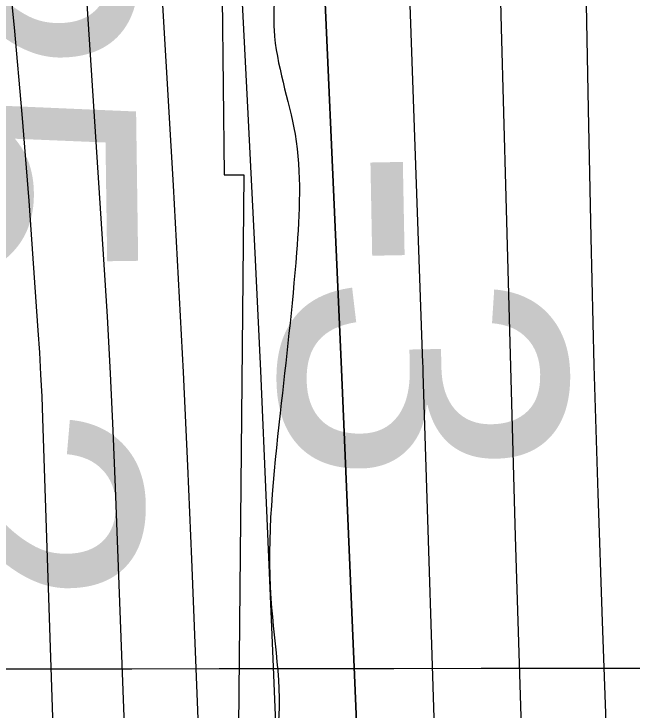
# Model space of a CAD drawing. Extents: x 3313447 to 3351316, y 703786 to 729172.
# Drawn here: x 3322600.3 to 3322745.4, y 721285.1 to 721448.5 of the extents above; entities that cross this region are included whole.
import ezdxf

# ---------------------------------------------------------------- set-up
doc = ezdxf.new("R2010")
doc.units = 0
for name, color, linetype in [('V-GRID-MAJR', 7, 'Continuous'), ('V-RIVR-EDGE', 7, 'Continuous'), ('V-RIVR-RANG', 7, 'Continuous'), ('V-RRAP-RVMT', 7, 'Continuous'), ('V-TOPO-DPTH', 7, 'Continuous'), ('V-TOPO-MINR', 7, 'Continuous'), ('V-TOPO-WATR', 7, 'Continuous')]:
    doc.layers.add(name, color=color, linetype=linetype)

msp = doc.modelspace()

# ---------------------------------------------------------------- linework, layer by layer
at = {"layer": 'V-GRID-MAJR'}
msp.add_spline([(3317583.083, 721289.311), (3322833.044, 721295.0380000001), (3328083.005, 721301.528), (3333332.965, 721308.783), (3338582.924, 721316.8), (3343832.882, 721325.582), (3349082.838, 721335.127), (3349082.839, 721335.127)], degree=3, dxfattribs=at)
at = {"layer": 'V-RIVR-EDGE'}
msp.add_spline([(3322520.0686590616, 724639.4615269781), (3322521.69276365, 724625.7795372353), (3322523.7518476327, 724620.3861530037), (3322522.075473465, 724612.9295852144), (3322520.4031988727, 724607.130943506), (3322520.8043567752, 724601.7416588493), (3322525.340080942, 724592.1973100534), (3322524.5039436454, 724589.2979891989), (3322521.181942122, 724586.8192992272), (3322517.444434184, 724583.9271526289), (3322516.600097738, 724577.7119796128), (3322516.153844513, 724564.8640773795), (3322516.942836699, 724548.6972483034), (3322516.9243886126, 724541.2365809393), (3322517.3224718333, 724534.6038517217), (3322514.4077775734, 724529.2227662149), (3322514.3985535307, 724525.4924325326), (3322517.712355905, 724524.6552703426), (3322520.1705480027, 724513.0436384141), (3322520.135701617, 724498.9512667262), (3322520.9472414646, 724491.903031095), (3322522.987877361, 724479.0489794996), (3322527.1009208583, 724466.1898034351), (3322527.066074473, 724452.0974317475), (3322525.786758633, 724437.5936532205), (3322522.4493837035, 724428.8977404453), (3322522.0246532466, 724424.7539501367), (3322523.2486248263, 724416.8757265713), (3322522.7746994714, 724392.8368232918), (3322524.8112357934, 724378.3248456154), (3322530.583230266, 724365.8760514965), (3322530.5729813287, 724361.7312362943), (3322528.4882750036, 724356.76258252), (3322528.0625196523, 724352.2043106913), (3322529.2413959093, 724326.0889002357), (3322528.807441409, 724318.214776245), (3322525.4885145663, 724316.979530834), (3322523.4120073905, 724315.3267292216), (3322522.9883018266, 724311.5974204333), (3322525.0197136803, 724295.0130351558), (3322526.6325444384, 724276.7717486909), (3322526.6038474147, 724265.1662661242), (3322522.8560905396, 724258.1293043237), (3322521.6013721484, 724253.5730822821), (3322521.5839489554, 724246.5268964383), (3322523.648157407, 724243.2059198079), (3322526.964009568, 724243.1977206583), (3322526.9506859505, 724237.8094608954), (3322526.9014910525, 724217.9143479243), (3322526.8625450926, 724202.1640501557), (3322530.1066546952, 724173.1421445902), (3322532.5300004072, 724147.438140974), (3322530.839277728, 724134.1788319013), (3322530.81775496, 724125.4747199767), (3322530.7972570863, 724117.185089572), (3322538.227177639, 724104.7321958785), (3322539.0335930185, 724095.6115526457), (3322534.875454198, 724090.2335418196), (3322526.9890314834, 724085.6937180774), (3322523.2504986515, 724082.3870899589), (3322519.929522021, 724080.3228815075), (3322519.0821108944, 724072.8642639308), (3322518.6532808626, 724067.0625475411), (3322519.888526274, 724063.7436206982), (3322523.2043784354, 724063.7354215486), (3322531.492983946, 724063.3004421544), (3322533.1488602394, 724062.4673795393), (3322533.5510430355, 724057.4925764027), (3322533.9501511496, 724051.2743287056), (3322537.670235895, 724047.1202894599), (3322543.458628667, 724041.303199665), (3322543.450429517, 724037.9873475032), (3322540.544959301, 724036.3365956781), (3322538.0508959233, 724033.4413743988), (3322537.610792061, 724023.0803612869), (3322539.6606520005, 724013.9566433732), (3322544.179977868, 723997.7805902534), (3322542.4974543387, 723987.837133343), (3322542.0594002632, 723978.3050832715), (3322546.176543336, 723967.1038332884), (3322549.461648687, 723954.6611885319), (3322549.0174452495, 723942.6422493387), (3322548.1577353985, 723930.2098535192), (3322546.0535560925, 723917.3660508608), (3322546.4383156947, 723905.3450618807), (3322548.9067567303, 723897.8782451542), (3322546.398344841, 723889.1802825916), (3322545.9664401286, 723882.1351216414), (3322545.5222366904, 723870.1161824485), (3322546.316353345, 723856.0217609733), (3322549.9933925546, 723834.4594978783), (3322553.669406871, 723812.4827532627), (3322554.8718556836, 723795.9004177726), (3322553.5669175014, 723771.0346012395), (3322553.5423200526, 723761.0870447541), (3322555.570657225, 723743.259214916), (3322560.4983152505, 723724.5952477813), (3322564.610333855, 723711.3215901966), (3322564.6011098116, 723707.5912565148), (3322562.111146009, 723706.3539613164), (3322559.208750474, 723705.946654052), (3322557.9499325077, 723699.7325059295), (3322555.029088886, 723691.8645313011), (3322552.949507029, 723688.9682851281), (3322549.2099493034, 723685.2471754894), (3322548.782144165, 723679.8599406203), (3322549.1894514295, 723676.9575450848), (3322551.2239379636, 723661.6166043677), (3322551.2106143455, 723656.2283446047), (3322552.858291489, 723652.0794298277), (3322557.831044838, 723651.6526495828), (3322561.5552291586, 723649.1565364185), (3322562.3677938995, 723642.5227823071), (3322565.240467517, 723630.9101254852), (3322565.612928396, 723613.9153582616), (3322561.4496651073, 723606.4649398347), (3322552.723005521, 723597.3678691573), (3322552.7178810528, 723595.295461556), (3322559.321913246, 723584.0880622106), (3322563.040973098, 723579.5195414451), (3322563.0327739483, 723576.2036892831), (3322557.60146865, 723558.8087890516), (3322554.2712679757, 723553.014246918), (3322552.18656165, 723548.0455931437), (3322550.0967308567, 723541.0045317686), (3322553.3992594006, 723535.608072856), (3322556.26680855, 723521.9230084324), (3322562.4286870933, 723499.5256329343), (3322565.7127675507, 723486.6685066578), (3322564.8838045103, 723486.6705564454), (3322560.340906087, 723493.3135345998), (3322556.6341449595, 723502.8558336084), (3322548.777444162, 723510.3359739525), (3322546.292604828, 723511.1710863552), (3322543.797516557, 723507.8613835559), (3322543.780093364, 723500.8151977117), (3322543.7657448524, 723495.0124564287), (3322547.0703231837, 723490.4449605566), (3322548.7180003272, 723486.2960457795), (3322551.9877322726, 723467.6361782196), (3322553.6251604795, 723459.3424482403), (3322556.938962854, 723458.5052860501), (3322560.6692965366, 723458.4960620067), (3322561.094026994, 723462.6398523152), (3322561.5177325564, 723466.3691611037), (3322564.8346096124, 723466.7754434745), (3322567.317399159, 723465.1113680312), (3322572.2614554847, 723453.07910522), (3322573.9081077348, 723448.5157089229), (3322572.245057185, 723446.4474008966), (3322570.5820066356, 723444.37909287), (3322570.5748323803, 723441.4777222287), (3322574.3000415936, 723439.3960905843), (3322578.440757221, 723437.7279155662), (3322578.4387074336, 723436.8989525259), (3322576.358100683, 723433.5882248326), (3322571.776256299, 723424.4809052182), (3322572.1856133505, 723422.4074727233), (3322575.0798097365, 723419.498927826), (3322579.6309073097, 723416.1718018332), (3322582.9447096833, 723415.3346396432), (3322584.5882872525, 723409.5277987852), (3322584.5770134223, 723404.9685020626), (3322583.728577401, 723397.0954029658), (3322583.30282205, 723392.5371311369), (3322584.112312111, 723384.6599324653), (3322589.4708499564, 723372.6266447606), (3322593.1673621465, 723358.9395305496), (3322594.3667362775, 723341.1137504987), (3322595.581483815, 723329.5051932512), (3322593.0884453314, 723327.0244534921), (3322593.0658976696, 723317.9058600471), (3322594.26219712, 723298.8366354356), (3322593.823118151, 723288.890103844), (3322592.994155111, 723288.8921536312), (3322590.079460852, 723283.5110681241), (3322587.976306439, 723271.0817469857), (3322584.214201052, 723258.2420439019), (3322584.609209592, 723250.3658701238), (3322586.2322892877, 723236.2693988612), (3322590.3135610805, 723210.5612956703), (3322589.862183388, 723195.6409858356), (3322591.497561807, 723186.5182928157), (3322592.7266578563, 723180.7124768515), (3322597.2767305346, 723176.9708693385), (3322601.827828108, 723173.6437433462), (3322601.407197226, 723171.1578791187), (3322593.9475547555, 723171.5908087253), (3322591.452466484, 723168.2811059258), (3322591.0195368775, 723160.8214634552), (3322593.0786208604, 723155.4280792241), (3322591.822877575, 723150.457375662), (3322588.904083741, 723143.4183640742), (3322589.717673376, 723137.1990914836), (3322590.5251136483, 723128.4929297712), (3322595.4640455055, 723114.3882593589), (3322594.6258584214, 723110.6599754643), (3322590.871952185, 723101.1361245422), (3322584.222824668, 723094.1063369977), (3322582.966056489, 723088.7211519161), (3322582.95785734, 723085.4052997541), (3322586.676917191, 723080.8367789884), (3322590.8217323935, 723080.8265300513), (3322597.459586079, 723083.2970208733), (3322603.694232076, 723090.3278333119), (3322604.5344689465, 723094.885080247), (3322606.6089263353, 723095.708918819), (3322607.8492962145, 723094.4623995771), (3322609.884807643, 723079.5359403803), (3322613.154539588, 723060.8760728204), (3322612.2876554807, 723045.5423063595), (3322611.867024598, 723043.0564421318), (3322608.1346411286, 723042.2367031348), (3322606.0222626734, 723026.0770483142), (3322602.6582405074, 723006.6046160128), (3322599.7373968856, 722998.7366413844), (3322597.2464081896, 722997.0848646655), (3322596.8268022, 722995.0134819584), (3322597.2054124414, 722980.5056038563), (3322598.0210518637, 722975.1152943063), (3322598.41503551, 722966.824639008), (3322596.321105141, 722958.1256515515), (3322592.580522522, 722953.9900603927), (3322583.445530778, 722947.3809037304), (3322575.9756393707, 722943.6690181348), (3322575.555008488, 722941.1831539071), (3322578.0306237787, 722936.6177078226), (3322580.100981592, 722935.7836203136), (3322585.4892413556, 722935.7702966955), (3322589.2175252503, 722934.9321096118), (3322593.7583738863, 722927.460168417), (3322592.4831576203, 722914.6143159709), (3322595.7990097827, 722914.6061168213), (3322597.8744920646, 722915.8444369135), (3322599.9694473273, 722924.95790589), (3322601.2180163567, 722927.0272388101), (3322602.045954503, 722926.6107075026), (3322604.0865904, 722913.7566559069), (3322604.490822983, 722909.610815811), (3322609.456402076, 722906.2826649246), (3322611.920743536, 722897.1579221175), (3322611.069232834, 722888.0413784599), (3322606.073931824, 722879.3495652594), (3322603.159237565, 722873.9684797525), (3322603.144889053, 722868.1657384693), (3322605.192699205, 722858.2130575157), (3322605.1476038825, 722839.9758706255), (3322604.30429233, 722834.1751791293), (3322605.9591437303, 722832.9276349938), (3322609.2411743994, 722819.241545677), (3322614.1667826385, 722799.7486155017), (3322614.937326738, 722776.1211190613), (3322614.053019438, 722753.7411667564), (3322611.5200100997, 722735.0956477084), (3322608.1805853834, 722725.5707718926), (3322608.172386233, 722722.2549197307), (3322613.5380983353, 722713.1230026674), (3322617.2561332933, 722708.1400003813), (3322619.3090679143, 722700.2597270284), (3322620.115483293, 722691.1390837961), (3322621.328181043, 722678.701563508), (3322624.5968880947, 722659.6272144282), (3322629.0946911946, 722634.7470493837), (3322630.7064970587, 722616.0912813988), (3322635.236071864, 722604.0600434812), (3322639.3552647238, 722593.6877565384), (3322639.736949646, 722580.4233229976), (3322640.1360577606, 722574.2050753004), (3322638.0626252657, 722573.7957182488), (3322635.1622795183, 722574.2173740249), (3322630.2038746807, 722580.4468955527), (3322622.3563979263, 722591.6573695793), (3322620.699496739, 722592.075950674), (3322618.2115827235, 722591.6676185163), (3322620.257343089, 722580.8859745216), (3322619.004674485, 722577.1587155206), (3322615.6857476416, 722575.9234701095), (3322614.42795457, 722570.1238035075), (3322614.836286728, 722567.6358894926), (3322618.9811019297, 722567.6256405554), (3322625.6025573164, 722563.4644270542), (3322629.321617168, 722558.8959062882), (3322629.712526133, 722549.3618064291), (3322631.356103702, 722543.5549655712), (3322636.3268072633, 722542.2992222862), (3322641.310834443, 722546.4317387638), (3322643.7915742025, 722543.9387002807), (3322642.955436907, 722541.0393794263), (3322647.036708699, 722515.3312762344), (3322644.1220144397, 722509.9501907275), (3322642.042432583, 722507.0539445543), (3322642.41181878, 722488.8157327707), (3322645.2465713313, 722461.8672596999), (3322648.9215607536, 722439.4760335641), (3322653.046902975, 722431.5906357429), (3322657.568278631, 722416.2435456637), (3322658.364445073, 722402.9780872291), (3322655.839634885, 722387.648420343), (3322656.650149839, 722380.1857031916), (3322657.8761712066, 722373.1364426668), (3322658.266055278, 722363.1878612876), (3322657.8413248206, 722359.0440709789), (3322652.435641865, 722352.0112087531), (3322651.1798985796, 722347.0405051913), (3322651.573882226, 722338.7498498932), (3322651.5615835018, 722333.7760716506), (3322652.7906795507, 722327.9702556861), (3322655.2642450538, 722322.575846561), (3322659.819442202, 722320.9066466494), (3322662.7126136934, 722317.5836202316), (3322658.55344998, 722311.7911278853), (3322651.061010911, 722298.960648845), (3322645.629705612, 722281.5657486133), (3322636.025912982, 722252.9900962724), (3322635.9972159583, 722241.3846137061), (3322635.973643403, 722231.8515387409), (3322641.7476876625, 722220.231707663), (3322648.7774752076, 722213.5825801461), (3322657.4692884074, 722208.587279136), (3322665.336238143, 722205.2519539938), (3322666.567383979, 722200.2751010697), (3322664.494976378, 722200.2802255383), (3322658.2808282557, 722201.5390435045), (3322654.1288387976, 722198.6479217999), (3322649.1386622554, 722192.0285162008), (3322648.296375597, 722186.642306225), (3322647.866520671, 722180.4261083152), (3322651.158800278, 722170.8848342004), (3322651.9672654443, 722162.5931540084), (3322655.6709518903, 722151.8074104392), (3322662.69663986, 722143.5003568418), (3322662.684341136, 722138.5265785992), (3322665.1630311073, 722135.2045770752), (3322671.3669302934, 722129.8009439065), (3322669.672108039, 722114.8837087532), (3322668.806248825, 722099.9644238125), (3322670.4395774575, 722090.0127677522), (3322674.572093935, 722085.0287405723), (3322675.7991401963, 722078.3939615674), (3322673.302002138, 722074.2552957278), (3322657.9385137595, 722063.1022157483), (3322653.372042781, 722060.2121189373), (3322650.457348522, 722054.8310334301), (3322646.71881569, 722051.5244053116), (3322642.15746918, 722050.7067161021), (3322635.939221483, 722050.3076079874), (3322633.4461829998, 722047.8268682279), (3322633.0214525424, 722043.6830779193), (3322633.0091538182, 722038.7092996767), (3322630.5027917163, 722030.8403001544), (3322629.240899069, 722023.3827074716), (3322629.2163016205, 722013.4351509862), (3322632.514730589, 722006.3807659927), (3322637.0617285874, 722001.395713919), (3322642.857295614, 721998.4799947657), (3322642.84499689, 721993.506216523), (3322642.002710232, 721988.1200065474), (3322639.0787919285, 721979.0085873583), (3322636.992035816, 721973.2109705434), (3322634.903229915, 721966.5843906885), (3322635.2900393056, 721955.3923647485), (3322637.7584803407, 721947.9255480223), (3322644.796467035, 721944.5922726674), (3322645.1955751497, 721938.3740249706), (3322647.2280118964, 721922.2041212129), (3322646.8012316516, 721917.2313678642), (3322645.544463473, 721911.846182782), (3322647.988307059, 721894.4318095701), (3322654.5595426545, 721869.9610015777), (3322656.1385519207, 721838.0418249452), (3322656.075008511, 721812.343970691), (3322657.687839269, 721794.1026842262), (3322660.1255334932, 721774.2014218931), (3322666.337631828, 721772.1136408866), (3322668.815296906, 721768.3771578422), (3322668.809147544, 721765.8902687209), (3322666.7234163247, 721760.5071334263), (3322665.8842043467, 721756.3643680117), (3322665.87395541, 721752.2195528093), (3322668.349570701, 721747.6541067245), (3322672.8986184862, 721743.4980176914), (3322673.7214321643, 721741.0090787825), (3322673.699909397, 721732.3049668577), (3322666.2074703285, 721719.4744878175), (3322663.2794524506, 721708.7051425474), (3322662.405394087, 721690.4700054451), (3322659.4763513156, 721679.2861786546), (3322656.9546158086, 721665.1999563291), (3322658.146815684, 721644.4728056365), (3322659.732999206, 721615.4549996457), (3322660.8811286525, 721576.9051435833), (3322661.2484650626, 721557.8379687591), (3322660.8186101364, 721551.6217708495), (3322658.7339038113, 721546.653117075), (3322660.3211122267, 721518.0497926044), (3322660.2719173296, 721498.1546796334), (3322661.8314536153, 721458.3603541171), (3322661.383150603, 721444.683488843), (3322666.296460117, 721420.2167804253), (3322666.64227376, 721392.4454936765), (3322662.8186747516, 721354.7368993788), (3322660.6386533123, 721311.2214642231), (3322661.7990814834, 721277.6453864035), (3322659.285545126, 721266.8750162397), (3322654.663729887, 721241.6029173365), (3322650.079835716, 721231.666634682), (3322646.7434856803, 721223.3852034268), (3322646.7004401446, 721205.9769795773), (3322649.0940639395, 721168.2530118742), (3322653.110767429, 721116.4325729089), (3322655.09708396, 721081.6110007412), (3322660.0144930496, 721058.8022184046), (3322660.385929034, 721041.392969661), (3322661.157498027, 721018.179954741), (3322662.765204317, 720997.866260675), (3322665.987791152, 720960.1402431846)], degree=3, dxfattribs=at)
at = {"layer": 'V-RRAP-RVMT'}
for p, q in [((3322647.858000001, 721559.0579999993), (3322649.683000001, 721410.6669999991)), ((3322649.6830000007, 721410.6669999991), (3322654.264000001, 721410.670999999)), ((3322654.264000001, 721410.670999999), (3322652.920000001, 721273.429999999))]:
    msp.add_line(p, q, dxfattribs=at)
at = {"layer": 'V-TOPO-DPTH'}
for points in [[(3322621.687582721, 721679.7588929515), (3322637.6706061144, 721408.1996163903), (3322638.8973141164, 721386.2866436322), (3322640.0402548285, 721364.3695432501), (3322641.0575446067, 721342.4462514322), (3322641.991067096, 721320.5188319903), (3322658.031877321, 720916.4917624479), (3322660.6441606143, 720846.5476325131), (3322663.03718495, 720776.5965177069), (3322665.1013208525, 720706.6349255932), (3322666.946197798, 720636.6663486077), (3322669.771734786, 720519.0093953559)], [(3322710.15085693, 721617.9797380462), (3322711.885145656, 721554.8954319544), (3322713.538654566, 721491.8088274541), (3322714.7149077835, 721445.2228817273), (3322715.752999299, 721405.4284598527), (3322716.8354833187, 721365.6352827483), (3322717.9845560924, 721325.8439727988), (3322719.1780213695, 721286.05390762), (3322736.267712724, 720731.7612587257), (3322737.4798834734, 720692.5590255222), (3322738.696724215, 720653.3569376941), (3322739.9205699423, 720614.1550679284), (3322741.1490856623, 720574.9533435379), (3322743.4750059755, 720500.9448325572)], [(3322710.15085693, 721617.9797380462), (3322711.885145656, 721554.8954319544), (3322713.538654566, 721491.8088274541), (3322714.7149077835, 721445.2228817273), (3322715.752999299, 721405.4284598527), (3322716.8354833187, 721365.6352827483), (3322717.9845560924, 721325.8439727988), (3322719.1780213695, 721286.05390762), (3322736.267712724, 720731.7612587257), (3322737.4798834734, 720692.5590255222), (3322738.696724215, 720653.3569376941), (3322739.9205699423, 720614.1550679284), (3322741.1490856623, 720574.9533435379), (3322743.4750059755, 720500.9448325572)], [(3322703.513955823, 720553.8029404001), (3322688.2921879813, 721070.1469572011), (3322686.757124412, 721119.2975319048), (3322685.107370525, 721168.4440556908), (3322683.285581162, 721217.5845031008), (3322681.3491014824, 721266.7208995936), (3322680.633670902, 721284.1011267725), (3322678.9402073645, 721324.5431229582), (3322677.2085053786, 721364.9834545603), (3322675.41944572, 721405.4212892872), (3322673.592147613, 721445.8574594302), (3322672.4811107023, 721470.0628717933), (3322670.105648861, 721522.6020710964), (3322667.778231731, 721575.1433656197)], [(3322703.513955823, 720553.8029404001), (3322688.2921879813, 721070.1469572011), (3322686.757124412, 721119.2975319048), (3322685.107370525, 721168.4440556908), (3322683.285581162, 721217.5845031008), (3322681.3491014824, 721266.7208995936), (3322680.633670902, 721284.1011267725), (3322678.9402073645, 721324.5431229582), (3322677.2085053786, 721364.9834545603), (3322675.41944572, 721405.4212892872), (3322673.592147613, 721445.8574594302), (3322672.4811107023, 721470.0628717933), (3322670.105648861, 721522.6020710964), (3322667.778231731, 721575.1433656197)]]:
    msp.add_lwpolyline(points, dxfattribs=at)
at = {"layer": 'V-TOPO-MINR'}
for points in [[(3322618.685930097, 723317.4235768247), (3322623.103429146, 723215.1666894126), (3322627.582464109, 723112.9124789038), (3322632.102523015, 723010.6600529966), (3322642.3082190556, 722781.3515023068), (3322643.0928914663, 722763.4370490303), (3322643.8607485, 722745.5218868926), (3322644.603382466, 722727.6056614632), (3322645.329201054, 722709.6887271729), (3322654.9379414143, 722468.2941827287), (3322658.790035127, 722371.2457304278), (3322662.6275754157, 722274.1967042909), (3322666.443285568, 722177.1468173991), (3322670.2444422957, 722080.0963566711), (3322675.7730355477, 721938.5341688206), (3322676.784694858, 721912.263839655), (3322677.7773065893, 721885.9928011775), (3322678.7413469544, 721859.720698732), (3322679.686339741, 721833.4478869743), (3322696.2280346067, 721366.485024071), (3322696.2590839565, 721365.6941605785), (3322696.312612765, 721364.3259604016), (3322696.319031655, 721364.1313635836), (3322723.2203136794, 720520.607025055)], [(3322726.567375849, 721873.014432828), (3322735.0646291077, 721426.0693222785), (3322735.7135535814, 721396.0117031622), (3322736.4657155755, 721365.9569338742), (3322737.3727338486, 721335.9064393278), (3322738.3829896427, 721305.8587946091), (3322756.028051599, 720818.444666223), (3322758.203300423, 720764.7442276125), (3322760.6862254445, 720711.0593449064), (3322763.6306647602, 720657.3977960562), (3322766.8827802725, 720603.7518031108), (3322769.0428136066, 720570.4888545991), (3322771.4916746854, 720533.4891809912)], [(3322557.2986387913, 721818.1908312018), (3322596.139898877, 721485.9153130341), (3322598.3740492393, 721465.6122890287), (3322600.4247408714, 721445.2920038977), (3322602.2002444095, 721424.9458270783), (3322603.792289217, 721404.5823891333), (3322605.9647398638, 721374.1458304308), (3322606.3035260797, 721368.9861826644), (3322606.603149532, 721363.8244850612), (3322606.84402884, 721358.659712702), (3322607.045745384, 721353.4928905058), (3322613.2788245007, 721166.5623670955), (3322616.3170778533, 721067.9225124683), (3322619.0211886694, 720969.2743478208), (3322621.22408568, 720870.6137181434), (3322623.092840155, 720771.9447784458), (3322626.2995136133, 720576.3989639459), (3322626.883236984, 720536.6061962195)], [(3322637.2943325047, 721774.0451981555), (3322655.153203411, 721426.57788134), (3322656.6966330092, 721395.6249928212), (3322658.1769284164, 721364.6691820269), (3322659.5625225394, 721333.7089878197), (3322660.884982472, 721302.7458713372), (3322666.410210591, 721168.5687222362), (3322670.2375690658, 721070.5076830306), (3322673.784454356, 720972.4371023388), (3322676.9106298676, 720874.3522094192), (3322679.7563321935, 720776.2577750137), (3322686.212548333, 720535.9223951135)], [(3322621.687582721, 721679.7588929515), (3322637.6706061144, 721408.1996163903), (3322638.8973141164, 721386.2866436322), (3322640.0402548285, 721364.3695432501), (3322641.0575446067, 721342.4462514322), (3322641.991067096, 721320.5188319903), (3322658.031877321, 720916.4917624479), (3322660.6441606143, 720846.5476325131), (3322663.03718495, 720776.5965177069), (3322665.1013208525, 720706.6349255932), (3322666.946197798, 720636.6663486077), (3322669.771734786, 720519.0093953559)], [(3322710.15085693, 721617.9797380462), (3322711.885145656, 721554.8954319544), (3322713.538654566, 721491.8088274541), (3322714.7149077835, 721445.2228817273), (3322715.752999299, 721405.4284598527), (3322716.8354833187, 721365.6352827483), (3322717.9845560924, 721325.8439727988), (3322719.1780213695, 721286.05390762), (3322736.267712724, 720731.7612587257), (3322737.4798834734, 720692.5590255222), (3322738.696724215, 720653.3569376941), (3322739.9205699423, 720614.1550679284), (3322741.1490856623, 720574.9533435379), (3322743.4750059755, 720500.9448325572)], [(3322607.9665816, 721585.6365878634), (3322612.063752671, 721530.2762980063), (3322615.8848003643, 721474.8945333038), (3322621.370891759, 721390.7982901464), (3322622.1868764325, 721377.4457119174), (3322622.929675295, 721364.0893651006), (3322623.5626954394, 721350.7273654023), (3322624.122529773, 721337.3615971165), (3322651.1048891, 720622.9820379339), (3322651.845973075, 720601.9496080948), (3322652.5160491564, 720580.9150961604), (3322653.0796133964, 720559.8774610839)]]:
    msp.add_lwpolyline(points, dxfattribs=at)
at = {"layer": 'V-TOPO-WATR'}
msp.add_lwpolyline([(3322667.778231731, 721575.1433656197), (3322670.105648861, 721522.6020710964), (3322672.4811107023, 721470.0628717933), (3322673.592147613, 721445.8574594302), (3322675.41944572, 721405.4212892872), (3322677.2085053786, 721364.9834545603), (3322678.9402073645, 721324.5431229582), (3322680.633670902, 721284.1011267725), (3322681.3491014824, 721266.7208995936), (3322683.285581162, 721217.5845031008), (3322685.107370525, 721168.4440556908), (3322686.757124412, 721119.2975319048), (3322688.2921879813, 721070.1469572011), (3322703.513955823, 720553.8029404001)], dxfattribs=at)

# ---------------------------------------------------------------- texts
at = {"layer": 'V-RIVR-RANG'}
for s, height, rotation, p in [('25.2', 66.99999999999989, 270.79832571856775, (3322561.209398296, 721481.8865110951)), ('-3', 67.00000000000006, 271.07705555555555, (3322661.865221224, 721417.1501501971))]:
    msp.add_text(s, height=height, rotation=rotation, dxfattribs=at).set_placement(p)

doc.saveas('drawing.dxf')
